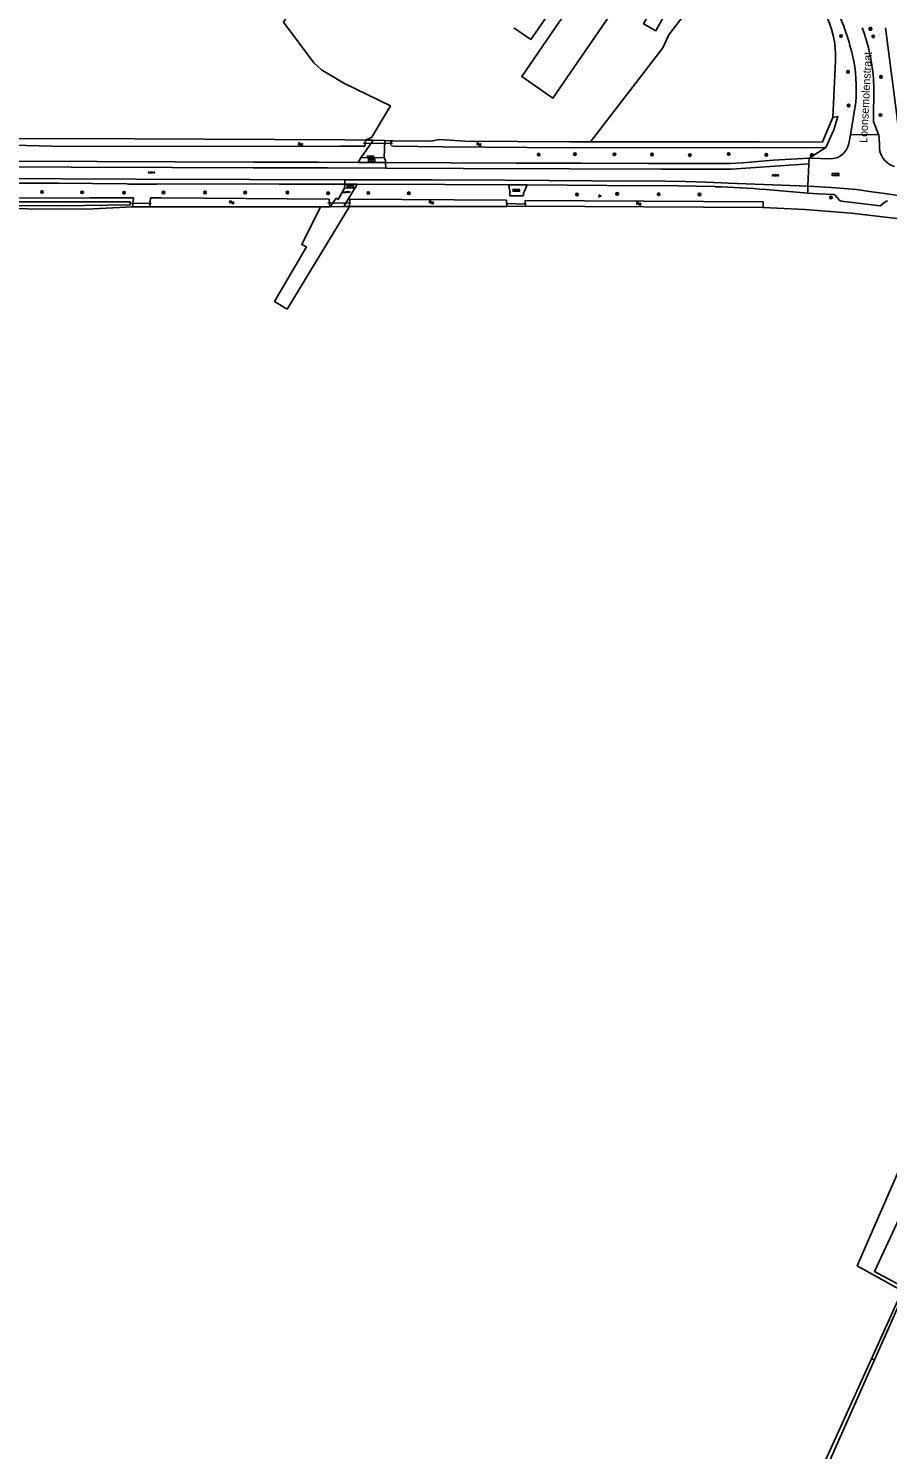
# Model space of a CAD drawing. Extents: x 133000 to 136000, y 400500 to 403500.
# Drawn here: x 135364 to 135632.4, y 402055.9 to 402499.8 of the extents above; entities that cross this region are included whole.
import ezdxf

# ---------------------------------------------------------------- set-up
doc = ezdxf.new("R2010")
doc.units = 0
for name, color, linetype in [('gg-afsc-draadraster', 7, 'Continuous'), ('gg-afsc-lijn draadraster', 7, 'Continuous'), ('gg-anno-openbare ruimte label', 7, 'Continuous'), ('gg-bbg-bijgebouw', 7, 'Continuous'), ('gg-bbg-hoofdgebouw', 7, 'Continuous'), ('gg-knt-bronhoudergrens', 7, 'Continuous'), ('gg-knt-verharding', 7, 'Continuous'), ('gg-knt-verharding nz', 7, 'Continuous'), ('gg-kntw-bovenkant insteek waterloop', 7, 'Continuous'), ('gg-kntw-greppel-droge sloot', 7, 'Continuous'), ('gg-kntw-waterlijn', 7, 'Continuous'), ('gg-kwrk-duiker nz buis', 7, 'Continuous'), ('gt-grn-groengrens', 7, 'Continuous'), ('gt-grn-weggrens', 7, 'Continuous'), ('gt-symb-boom', 7, 'Continuous'), ('gt-symb-gesloten verharding', 7, 'Continuous'), ('gt-symb-groenvak', 7, 'Continuous'), ('gt-symb-klinker verharding', 7, 'Continuous'), ('gt-symb-lichtmast', 7, 'Continuous'), ('gt-symb-tegel verharding', 7, 'Continuous'), ('gt-symb-watersymbool', 7, 'Continuous')]:
    doc.layers.add(name, color=color, linetype=linetype)

# ---------------------------------------------------------------- blocks, each defined once
blk = doc.blocks.new('gt0-BOOM')
at = {"layer": 'gt-symb-boom'}
for radius in [0.4, 0.2]:
    blk.add_circle((0, 0), radius, dxfattribs=at)
blk = doc.blocks.new('gt0-LMAST')
at = {"layer": 'gt-symb-lichtmast'}
for p, q in [((-0.18, 0.17), (-0.45, 0.44)), ((-0.01, 0.25), (-0.01, 0.62)), ((0.17, 0.17), (0.44, 0.44)), ((-0.26, 0), (-0.63, 0)), ((-0.18, -0.18), (-0.45, -0.45)), ((-0.01, -0.25), (-0.01, -0.63)), ((0.44, -0.45), (0.17, -0.18)), ((0.24, 0), (0.62, 0))]:
    blk.add_line(p, q, dxfattribs=at)
blk.add_circle((-0.01, 0), 0.25, dxfattribs=at)
blk = doc.blocks.new('gt0-WA')
at = {"layer": 'gt-symb-watersymbool'}
for centre, start, end in [((-0.32, 0.02), 28.0725, 151.9275), ((0.43, 0.42), 208.0725, 331.9275), ((-0.32, -0.43), 28.0725, 151.9275), ((0.43, -0.03), 208.0725, 331.9275)]:
    blk.add_arc(centre, 0.425, start, end, dxfattribs=at)
blk = doc.blocks.new('gt0-KL1')
at = {"layer": 'gt-symb-klinker verharding'}
for p, q in [((-1.15, 0.3), (1.15, 0.3)), ((-1, -0.3), (-1, 0.3)), ((-0.5, 0.3), (-0.5, 0.45)), ((0, -0.3), (0, 0.3)), ((0.5, 0.3), (0.5, 0.45)), ((1, -0.3), (1, 0.3)), ((-1.15, -0.3), (1.15, -0.3)), ((-0.5, -0.45), (-0.5, -0.3)), ((0.5, -0.45), (0.5, -0.3))]:
    blk.add_line(p, q, dxfattribs=at)
blk = doc.blocks.new('gt0-TEG1')
at = {"layer": 'gt-symb-tegel verharding'}
for p, q in [((-1.12, 0), (1.13, 0)), ((-0.9, -0.25), (-0.9, 0.25)), ((-0.45, -0.25), (-0.45, 0.25)), ((0, -0.25), (0, 0.25)), ((0.45, -0.25), (0.45, 0.25)), ((0.9, -0.25), (0.9, 0.25))]:
    blk.add_line(p, q, dxfattribs=at)
blk = doc.blocks.new('gt0-GESVH1')
at = {"layer": 'gt-symb-gesloten verharding'}
for p, q in [((-0.99, -0.26), (0.01, 0.24)), ((0.01, -0.26), (-0.99, 0.24)), ((0.01, 0.24), (1.01, -0.26)), ((1.01, 0.24), (0.01, -0.26))]:
    blk.add_line(p, q, dxfattribs=at)
blk = doc.blocks.new('gt0-GRVAK')
at = {"layer": 'gt-symb-groenvak'}
for p, q in [((-0.11, 0.19), (-0.23, 0.24)), ((-0.18, 0.15), (0.09, 0.15)), ((-0.09, 0.21), (-0.16, 0.32)), ((-0.05, 0.21), (-0.05, 0.39)), ((0, 0.21), (0.06, 0.32)), ((0.01, 0.19), (0.13, 0.24)), ((0.26, -0.05), (0.2, 0.06)), ((0.3, -0.05), (0.3, 0.13)), ((0.35, -0.05), (0.41, 0.06)), ((-0.25, -0.23), (-0.36, -0.18)), ((-0.32, -0.26), (-0.05, -0.26)), ((-0.23, -0.21), (-0.29, -0.1)), ((-0.18, -0.2), (-0.18, -0.02)), ((-0.14, -0.21), (-0.07, -0.1)), ((-0.12, -0.23), (0, -0.18)), ((0.24, -0.07), (0.12, -0.02)), ((0.17, -0.11), (0.44, -0.11)), ((0.37, -0.07), (0.49, -0.02))]:
    blk.add_line(p, q, dxfattribs=at)

msp = doc.modelspace()

# ---------------------------------------------------------------- linework, layer by layer
at = {"layer": 'gg-afsc-draadraster'}
msp.add_line((135464.29, 402444.11), (135444.84, 402412.12), dxfattribs=at)
at = {"layer": 'gg-afsc-lijn draadraster'}
msp.add_line((135464.29, 402444.11), (135444.84, 402412.12), dxfattribs=at)
at = {"layer": 'gg-bbg-bijgebouw'}
for points in [[(135528.58, 402500), (135518.12, 402484.73), (135527.88, 402478.04), (135551.02, 402511.82), (135541.26, 402518.5), (135528.58, 402500)], [(135533.15, 402513.91), (135520.99, 402496.34), (135515.7, 402500)]]:
    msp.add_lwpolyline(points, dxfattribs=at)
at = {"layer": 'gg-bbg-hoofdgebouw'}
msp.add_lwpolyline([(135552.22, 402535.41), (135557.25, 402531.53), (135556.72, 402530.83), (135573.6, 402517.78), (135565.98, 402507.95), (135565.06, 402508.66), (135564.37, 402507.78), (135564.7, 402507.53), (135560.05, 402499.05), (135556.18, 402501.25), (135560.81, 402509.43), (135562.31, 402508.67), (135564.68, 402511.74), (135545.43, 402526.6), (135552.22, 402535.41)], dxfattribs=at)
at = {"layer": 'gg-knt-bronhoudergrens'}
for points in [[(135469.28, 402464.93), (135471.31, 402465.78), (135474.65, 402471.43), (135477.12, 402475.59), (135462.55, 402482.7), (135455.61, 402486.86), (135453.21, 402489.05), (135443.69, 402501.75), (135444.84, 402503.54), (135463.23, 402528.53), (135471.51, 402539.28)], [(135588.77, 402525.05), (135585.76, 402525.71), (135577.71, 402515.71), (135564.13, 402497.8), (135562.17, 402493.77), (135539.65, 402464.33)], [(135455.22, 402444.1), (135449.42, 402432.25), (135450.9, 402431.52)], [(135444.84, 402412.12), (135440.89, 402414.52), (135450.9, 402431.52)], [(135627.45, 402084.25), (135637.04, 402105.47), (135622.92, 402113.29), (135653.78, 402183.86), (135679.73, 402243.69)], [(135628.32, 402083.86), (135638.24, 402106.16), (135628.39, 402111.51), (135657.02, 402173.04)]]:
    msp.add_lwpolyline(points, dxfattribs=at)
at = {"layer": 'gg-knt-verharding'}
for p, q in [((135622.47, 402476.72), (135620.81, 402466.54)), ((135620.3, 402463.79), (135620.81, 402466.54)), ((135620.81, 402466.54), (135629.63, 402466.7)), ((135467.04, 402457.88), (135467.89, 402459.39)), ((135467.04, 402457.88), (135475.59, 402457.95)), ((135467.89, 402459.39), (135475.19, 402459.42)), ((135607.9, 402459.27), (135607.83, 402457.44)), ((135607.9, 402459.27), (135615.01, 402459.05)), ((135607.83, 402457.44), (135607.57, 402450.49)), ((135462.75, 402449.88), (135462.82, 402451.14)), ((135466.05, 402450.04), (135462.75, 402449.88)), ((135466.66, 402451.13), (135462.82, 402451.14)), ((135466.66, 402451.13), (135466.05, 402450.04)), ((135519.79, 402450.91), (135513.97, 402450.93)), ((135607.49, 402448.35), (135594.46, 402449.46)), ((135607.57, 402450.49), (135607.49, 402448.35)), ((135616.12, 402447.6), (135617.16, 402446.33)), ((135630.07, 402444.34), (135618.01, 402445.82)), ((135631.87, 402445.67), (135630.07, 402444.34))]:
    msp.add_line(p, q, dxfattribs=at)
for points in [[(135628.07, 402475.76), (135628.09, 402470.72), (135629.63, 402466.7)], [(135629.63, 402466.7), (135629.73, 402466.69), (135629.9, 402463.67)], [(135471.7, 402464.85), (135469.42, 402461.59), (135467.89, 402459.39)], [(135475.19, 402459.42), (135475.24, 402462.2), (135475.32, 402464.73)], [(135467.04, 402457.88), (135454.56, 402457.97), (135434.3, 402458.03), (135360.92, 402458.36)], [(135475.19, 402459.42), (135475.58, 402458.57), (135475.59, 402457.95)], [(135475.59, 402457.95), (135495.88, 402457.83), (135516.35, 402457.74), (135536.8, 402457.69), (135557.62, 402457.56), (135576.47, 402457.54), (135583.22, 402457.54), (135587.1, 402457.8), (135596.68, 402458.61), (135607.9, 402459.27)], [(135462.82, 402451.14), (135442.37, 402451.13), (135404.95, 402451.24), (135404.16, 402451.09), (135395.34, 402451.14), (135394.59, 402451.27), (135373.39, 402451.45), (135352.5, 402451.44), (135327.18, 402451.52)], [(135462.75, 402449.88), (135462.31, 402449.16), (135460.73, 402446.34), (135460.14, 402446.73), (135458.3, 402444.1)], [(135462.54, 402444.11), (135465.68, 402449.38), (135466.05, 402450.04)], [(135513.97, 402450.93), (135494.11, 402451.02), (135466.66, 402451.13)], [(135519.79, 402450.91), (135518.94, 402448.92), (135518.68, 402448.28), (135518.67, 402447.5), (135514.43, 402447.49), (135514.4, 402449.03), (135513.97, 402450.93)], [(135578.56, 402450.36), (135566.91, 402450.58), (135544.78, 402450.71), (135519.79, 402450.91)], [(135615.61, 402447.87), (135610.72, 402448.14), (135607.49, 402448.35)]]:
    msp.add_lwpolyline(points, dxfattribs=at)
for centre, radius, start, end in [((135552.43, 402475.51), 70.84, 12.9338, 26.6285), ((135569.42, 402479.48), 58.77, 3.4768, 20.437), ((135576.41, 402480.95), 46.26, 354.7483, 13.0194), ((135569.18, 402479.49), 59.01, 356.3748, 3.4522), ((135614.58, 402464.86), 5.82, 274.282, 349.3995), ((135636.28, 402462.88), 6.43, 172.9271, 254.6346), ((135572.41, 402199.86), 250.57, 84.9502, 88.5927), ((135615.55, 402447.12), 0.749, 40.091, 85.0807), ((135618.23, 402447.17), 1.36, 218.2335, 260.7942), ((135632.38, 402444.99), 0.851, 86.0574, 126.9719)]:
    msp.add_arc(centre, radius, start, end, dxfattribs=at)
at = {"layer": 'gg-knt-verharding nz'}
for points in [[(135475.62, 402456.14), (135457.41, 402456.2), (135434.18, 402456.28), (135408.95, 402456.36), (135377.33, 402456.48), (135352.12, 402456.56)], [(135475.62, 402456.14), (135499.87, 402456.01), (135533.18, 402455.88), (135561.75, 402455.82), (135583.71, 402455.86), (135607.83, 402457.44)], [(135462.9, 402452.52), (135433.08, 402452.57), (135397.57, 402452.7), (135374.62, 402452.84), (135349.51, 402452.92)], [(135607.57, 402450.49), (135582.74, 402451.47), (135575.71, 402451.8), (135569.33, 402451.98), (135563.03, 402452.05), (135540.15, 402452.22), (135513.07, 402452.4), (135490.13, 402452.48), (135462.9, 402452.52)], [(135637.85, 402447.24), (135631.58, 402448.22), (135627.5, 402448.78), (135622.77, 402449.48), (135614.91, 402450.14), (135607.57, 402450.49)]]:
    msp.add_lwpolyline(points, dxfattribs=at)
at = {"layer": 'gg-kntw-bovenkant insteek waterloop'}
for p, q in [((135469.06, 402462.96), (135469.28, 402464.93)), ((135477.86, 402464.65), (135489.76, 402464.61)), ((135477.94, 402463.05), (135493.49, 402462.84)), ((135590.68, 402464.38), (135539.65, 402464.33)), ((135396.79, 402446.88), (135396.46, 402444.02)), ((135402.13, 402446.88), (135401.96, 402444.02)), ((135458.18, 402444.1), (135457.98, 402446.5)), ((135464.29, 402444.11), (135464.46, 402446.45)), ((135458.18, 402444.1), (135455.22, 402444.1)), ((135513.52, 402444.2), (135464.29, 402444.11)), ((135593.56, 402443.82), (135519.31, 402444.23))]:
    msp.add_line(p, q, dxfattribs=at)
for points in [[(135631.77, 402500), (135635.35, 402472.74), (135636.73, 402460.52)], [(135615.3, 402471.95), (135612.13, 402464.34), (135605.39, 402464.27), (135592.44, 402464.38), (135590.68, 402464.38)], [(135615.3, 402471.95), (135616.91, 402472.29), (135615.61, 402468.07), (135613.14, 402462.54)], [(135469.06, 402462.96), (135461.3, 402463), (135375.42, 402462.93), (135359.18, 402463.36), (135359.23, 402465.33)], [(135469.28, 402464.93), (135462.91, 402465.02), (135375.12, 402465.42), (135359.23, 402465.33)], [(135539.65, 402464.33), (135533.19, 402464.32), (135500.48, 402464.6), (135492.45, 402465.11), (135489.76, 402464.61)], [(135613.14, 402462.54), (135605.14, 402462.46), (135592.19, 402462.57), (135532.94, 402462.51), (135493.49, 402462.84)], [(135396.79, 402446.88), (135383.15, 402446.84), (135326.11, 402446.67), (135326.36, 402443.62)], [(135457.98, 402446.5), (135405.57, 402446.87), (135402.13, 402446.88)], [(135513.52, 402444.2), (135513.34, 402446.1), (135464.46, 402446.45)], [(135593.56, 402443.82), (135593.56, 402445.6), (135519.22, 402446.01), (135519.31, 402444.23)], [(135396.46, 402444.02), (135382.09, 402443.36), (135326.36, 402443.62)], [(135455.22, 402444.1), (135405.67, 402444.01), (135401.96, 402444.02)]]:
    msp.add_lwpolyline(points, dxfattribs=at)
msp.add_arc((135477.9, 402463.85), 0.8, 92.9017, 272.977, dxfattribs=at)
at = {"layer": 'gg-kntw-greppel-droge sloot'}
for p, q in [((135627.45, 402084.25), (135593.34, 402009.21)), ((135594.9, 402008.5), (135628.32, 402083.86)), ((135628.32, 402083.86), (135627.45, 402084.25))]:
    msp.add_line(p, q, dxfattribs=at)
at = {"layer": 'gg-kntw-waterlijn'}
msp.add_lwpolyline([(135395.74, 402445.63), (135395.74, 402444.64), (135374.57, 402444.36), (135336.38, 402444.54), (135326.92, 402444.54), (135326.92, 402445.65), (135341.36, 402445.65), (135365.62, 402445.65), (135380, 402445.65), (135395.74, 402445.63)], dxfattribs=at)
at = {"layer": 'gg-kwrk-duiker nz buis'}
for p, q in [((135477.72, 402463.84), (135468.71, 402463.9)), ((135396.24, 402445.19), (135402.33, 402445.14)), ((135464.63, 402445.23), (135457.55, 402445.26)), ((135519.28, 402444.92), (135513.44, 402445.05))]:
    msp.add_line(p, q, dxfattribs=at)
at = {"layer": 'gt-grn-groengrens'}
for p, q in [((135615.3, 402471.95), (135616.21, 402489.65)), ((135469.28, 402464.93), (135471.7, 402464.85)), ((135475.32, 402464.73), (135477.86, 402464.65)), ((135607.9, 402459.27), (135613.14, 402462.54)), ((135401.96, 402444.02), (135396.46, 402444.02)), ((135458.18, 402444.1), (135458.3, 402444.1)), ((135462.54, 402444.11), (135464.29, 402444.11)), ((135513.52, 402444.2), (135519.31, 402444.23))]:
    msp.add_line(p, q, dxfattribs=at)
msp.add_lwpolyline([(135650.35, 402438), (135636.3, 402440.28), (135621.08, 402442.11), (135606.6, 402443.27), (135593.56, 402443.82)], dxfattribs=at)
msp.add_arc((135585.78, 402490.68), 30.45, 358.0454, 58.052, dxfattribs=at)
at = {"layer": 'gt-grn-weggrens'}
for p, q in [((135471.7, 402464.85), (135475.32, 402464.73)), ((135475.59, 402457.95), (135475.62, 402456.14)), ((135462.9, 402452.52), (135462.82, 402451.14)), ((135458.3, 402444.1), (135462.54, 402444.11))]:
    msp.add_line(p, q, dxfattribs=at)

# ---------------------------------------------------------------- block references
at = {"layer": 'gt-symb-boom'}
for p in [(135617.88, 402497.39), (135627.96, 402497.29), (135620.06, 402486.22), (135630.38, 402484.68), (135620.27, 402475.73), (135630.21, 402472.73), (135523.42, 402460.37), (135534.74, 402460.52), (135547.09, 402460.46), (135558.82, 402460.39), (135570.67, 402460.22), (135582.8, 402460.56), (135594.54, 402460.29), (135368.24, 402448.71), (135380.78, 402448.58), (135393.87, 402448.46), (135406.18, 402448.55), (135419.16, 402448.54), (135431.7, 402448.52), (135444.89, 402448.52), (135470.19, 402448.38), (135457.65, 402448.29), (135482.86, 402448.29), (135535.39, 402447.91), (135547.96, 402448.13), (135560.93, 402447.98), (135573.69, 402447.93), (135614.76, 402446.97)]:
    msp.add_blockref('gt0-BOOM', p, dxfattribs=at)
at = {"layer": 'gt-symb-gesloten verharding', "rotation": -0.22918189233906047}
msp.add_blockref('gt0-GESVH1', (135402.44, 402454.79), dxfattribs=at)
at = {"layer": 'gt-symb-gesloten verharding'}
msp.add_blockref('gt0-GESVH1', (135597.41, 402453.92), dxfattribs=at)
at = {"layer": 'gt-symb-groenvak'}
msp.add_blockref('gt0-GRVAK', (135542.46, 402447.49), dxfattribs=at)
at = {"layer": 'gt-symb-klinker verharding'}
for p in [(135471.2, 402458.67), (135616.17, 402454.13), (135464.55, 402450.52), (135516.42, 402449.2)]:
    msp.add_blockref('gt0-KL1', p, dxfattribs=at)
at = {"layer": 'gt-symb-lichtmast'}
for p in [(135627.08, 402499.65), (135608.82, 402460.18)]:
    msp.add_blockref('gt0-LMAST', p, dxfattribs=at)
at = {"layer": 'gt-symb-tegel verharding'}
for p, rotation in [((135470.84, 402459.83), 0.17188682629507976), ((135463.44, 402448.65), -176.33074590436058)]:
    msp.add_blockref('gt0-TEG1', p, dxfattribs=dict(at, rotation=rotation))
at = {"layer": 'gt-symb-watersymbool'}
for p in [(135448.93, 402463.6), (135504.69, 402463.6), (135427.45, 402445.44), (135489.81, 402445.44), (135554.62, 402445.03)]:
    msp.add_blockref('gt0-WA', p, dxfattribs=at)

# ---------------------------------------------------------------- texts
at = {"layer": 'gg-anno-openbare ruimte label'}
msp.add_text('Loonsemolenstraat', height=2.5, rotation=87.1, dxfattribs=at).set_placement((135626.07, 402463.99))

doc.saveas('drawing.dxf')
